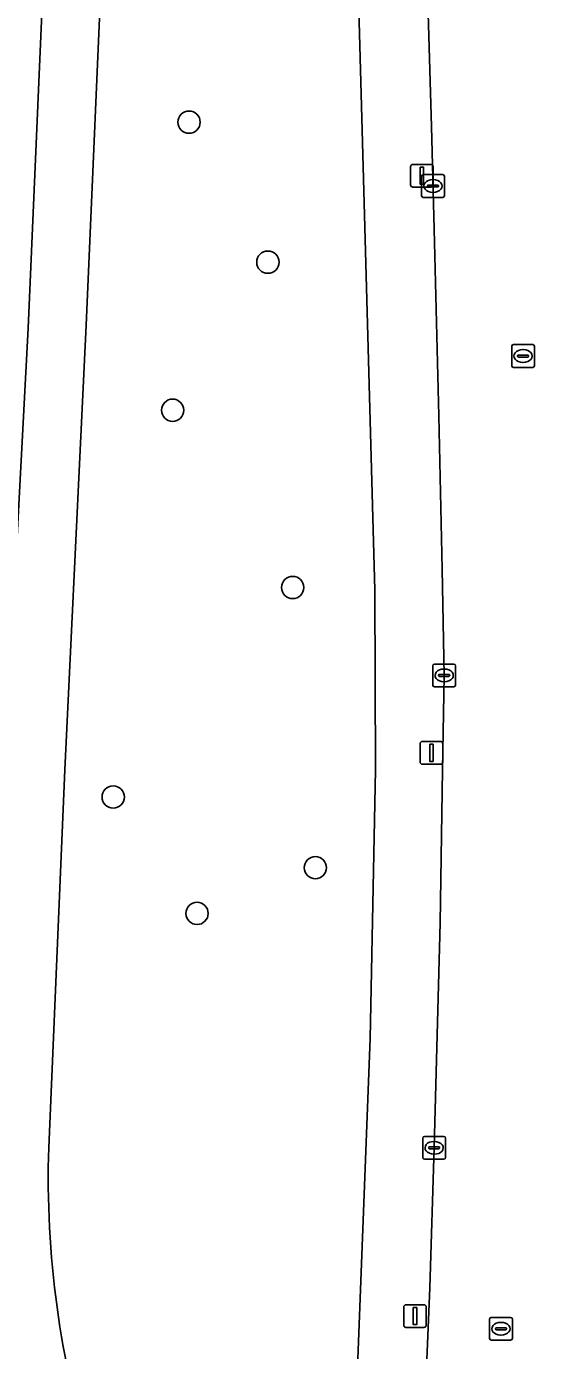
# Model space of a CAD drawing. Extents: x 161258 to 161838, y 380833 to 381727.
# Drawn here: x 161547.1 to 161569.4, y 381224.5 to 381282.7 of the extents above; entities that cross this region are included whole.
import ezdxf

# ---------------------------------------------------------------- set-up
doc = ezdxf.new("R2010")
doc.units = 0
for name, color, linetype in [('IMGEO_Boom', 7, 'Continuous'), ('IMGEO_Groenvoorziening', 7, 'Continuous'), ('IMGEO_Kolk', 7, 'Continuous'), ('IMGEO_Lichtmast', 7, 'Continuous'), ('IMGEO_Rijbaan_lokaal_open', 7, 'Continuous'), ('IMGEO_Rioolput', 7, 'Continuous'), ('IMGEO_Voetpad_gesloten', 7, 'Continuous'), ('IMGEO_Voetpad_open', 7, 'Continuous')]:
    doc.layers.add(name, color=color, linetype=linetype)

msp = doc.modelspace()

# ---------------------------------------------------------------- linework, layer by layer
at = {"layer": 'IMGEO_Boom'}
for centre in [(161554.214, 381278.459), (161557.673, 381272.309), (161553.493, 381265.802), (161558.763, 381258.012), (161550.883, 381248.803), (161559.757, 381245.7), (161554.565, 381243.69)]:
    msp.add_circle(centre, 0.489, dxfattribs=at)
at = {"layer": 'IMGEO_Groenvoorziening'}
for points in [[(161553.579, 381215.917), (161561.286, 381215.348), (161561.314, 381216.115), (161562.157, 381238.191), (161562.402, 381250), (161562.371, 381257.897), (161560.891, 381311.609), (161559.948, 381322.649), (161558.505, 381331.099), (161552.138, 381329.503), (161552.025, 381323.171), (161549.695, 381269.54), (161548.757, 381250), (161548.051, 381233.4)], [(161545.424, 381233.206), (161546.121, 381250), (161547.153, 381269.408), (161549.398, 381321.418), (161549.623, 381327.498)]]:
    msp.add_lwpolyline(points, dxfattribs=at)
msp.add_arc((161591.083, 381232.143), 43.05, 178.32647, 197.03757, dxfattribs=at)
at = {"layer": 'IMGEO_Kolk'}
for p, q in [((161564.419, 381275.229), (161564.419, 381276.081)), ((161564.494, 381276.155), (161565.346, 381276.155)), ((161565.42, 381276.081), (161565.42, 381275.229)), ((161564.678, 381275.649), (161564.678, 381275.661)), ((161565.116, 381275.612), (161564.718, 381275.612)), ((161564.721, 381275.698), (161565.119, 381275.698)), ((161564.93, 381275.375), (161564.905, 381275.375)), ((161564.907, 381275.935), (161564.932, 381275.935)), ((161565.162, 381275.661), (161565.162, 381275.649)), ((161565.346, 381275.155), (161564.494, 381275.155)), ((161564.91, 381253.724), (161564.91, 381254.576)), ((161564.985, 381254.65), (161565.837, 381254.65)), ((161565.398, 381254.43), (161565.423, 381254.43)), ((161565.911, 381254.576), (161565.911, 381253.724)), ((161565.169, 381254.144), (161565.169, 381254.156)), ((161565.607, 381254.107), (161565.209, 381254.107)), ((161565.212, 381254.193), (161565.61, 381254.193)), ((161565.421, 381253.87), (161565.396, 381253.87)), ((161565.653, 381254.156), (161565.653, 381254.144)), ((161565.837, 381253.65), (161564.985, 381253.65)), ((161564.471, 381232.964), (161564.471, 381233.816)), ((161564.546, 381233.89), (161565.398, 381233.89)), ((161564.959, 381233.67), (161564.984, 381233.67)), ((161565.472, 381233.816), (161565.472, 381232.964)), ((161565.398, 381232.89), (161564.546, 381232.89)), ((161564.73, 381233.384), (161564.73, 381233.396)), ((161565.168, 381233.347), (161564.77, 381233.347)), ((161564.773, 381233.433), (161565.171, 381233.433)), ((161564.982, 381233.11), (161564.957, 381233.11)), ((161565.214, 381233.396), (161565.214, 381233.384))]:
    msp.add_line(p, q, dxfattribs=at)
for points in [[(161564.419, 381275.229), (161564.419, 381276.081)], [(161564.494, 381276.155), (161565.346, 381276.155)], [(161565.42, 381276.081), (161565.42, 381275.229)], [(161565.346, 381275.155), (161564.494, 381275.155)], [(161564.91, 381253.724), (161564.91, 381254.576)], [(161564.985, 381254.65), (161565.837, 381254.65)], [(161565.911, 381254.576), (161565.911, 381253.724)], [(161565.837, 381253.65), (161564.985, 381253.65)], [(161564.471, 381232.964), (161564.471, 381233.816)], [(161564.546, 381233.89), (161565.398, 381233.89)], [(161565.472, 381233.816), (161565.472, 381232.964)], [(161565.398, 381232.89), (161564.546, 381232.89)]]:
    msp.add_lwpolyline(points, dxfattribs=at)
for centre, radius, start, end in [((161564.496, 381276.079), 0.0765, 91.55205, 178.44795), ((161564.496, 381276.079), 0.0765, 91.55205, 178.44795), ((161565.344, 381276.079), 0.0765, 1.55205, 88.44795), ((161565.344, 381276.079), 0.0765, 1.55205, 88.44795), ((161564.718, 381275.658), 0.0403, 85.87752, 175.75265), ((161564.715, 381275.648), 0.0366, 178.93798, 274.71019), ((161565.119, 381275.655), 0.043, 264.86636, 352.45326), ((161565.123, 381275.66), 0.0386, 1.73085, 96.63898), ((161564.496, 381275.231), 0.0765, 181.55205, 268.44795), ((161564.496, 381275.231), 0.0765, 181.55205, 268.44795), ((161565.344, 381275.231), 0.0765, 271.55205, 358.44795), ((161565.344, 381275.231), 0.0765, 271.55205, 358.44795), ((161564.987, 381254.574), 0.0765, 91.55205, 178.44795), ((161564.987, 381254.574), 0.0765, 91.55205, 178.44795), ((161565.835, 381254.574), 0.0765, 1.55205, 88.44795), ((161565.835, 381254.574), 0.0765, 1.55205, 88.44795), ((161565.209, 381254.153), 0.0403, 85.87752, 175.75265), ((161565.206, 381254.143), 0.0366, 178.93798, 274.71019), ((161565.61, 381254.15), 0.043, 264.86636, 352.45326), ((161565.614, 381254.155), 0.0386, 1.73085, 96.63898), ((161564.987, 381253.726), 0.0765, 181.55205, 268.44795), ((161564.987, 381253.726), 0.0765, 181.55205, 268.44795), ((161565.835, 381253.726), 0.0765, 271.55205, 358.44795), ((161565.835, 381253.726), 0.0765, 271.55205, 358.44795), ((161564.548, 381233.814), 0.0765, 91.55205, 178.44795), ((161564.548, 381233.814), 0.0765, 91.55205, 178.44795), ((161565.396, 381233.814), 0.0765, 1.55205, 88.44795), ((161565.396, 381233.814), 0.0765, 1.55205, 88.44795), ((161564.548, 381232.966), 0.0765, 181.55205, 268.44795), ((161564.548, 381232.966), 0.0765, 181.55205, 268.44795), ((161564.77, 381233.393), 0.0403, 85.87752, 175.75265), ((161564.767, 381233.383), 0.0366, 178.93798, 274.71019), ((161565.171, 381233.39), 0.043, 264.86636, 352.45326), ((161565.175, 381233.395), 0.0386, 1.73085, 96.63898), ((161565.396, 381232.966), 0.0765, 271.55205, 358.44795), ((161565.396, 381232.966), 0.0765, 271.55205, 358.44795)]:
    msp.add_arc(centre, radius, start, end, dxfattribs=at)
for centre, major_axis, ratio, start_param, end_param in [((161564.906, 381275.655), (-0.387, 0.002), 0.722429, 4.712389, 7.853982), ((161564.931, 381275.655), (-0.39, 0.002), 0.717154, 1.570796, 4.712389), ((161565.397, 381254.15), (-0.387, 0.002), 0.722429, 4.712389, 7.853982), ((161565.422, 381254.15), (-0.39, 0.002), 0.717154, 1.570796, 4.712389), ((161564.958, 381233.39), (-0.387, 0.002), 0.722429, 4.712389, 7.853982), ((161564.983, 381233.39), (-0.39, 0.002), 0.717154, 1.570796, 4.712389)]:
    msp.add_ellipse(centre, major_axis=major_axis, ratio=ratio, start_param=start_param, end_param=end_param, dxfattribs=at)
at = {"layer": 'IMGEO_Lichtmast'}
for p, q in [((161564.038, 381276.605), (161564.828, 381276.605)), ((161564.828, 381276.605), (161564.038, 381276.605)), ((161563.938, 381275.705), (161563.938, 381276.505)), ((161563.938, 381276.505), (161563.938, 381275.705)), ((161564.928, 381276.505), (161564.928, 381275.705)), ((161564.928, 381275.705), (161564.928, 381276.505)), ((161564.828, 381275.605), (161564.038, 381275.605)), ((161564.038, 381275.605), (161564.828, 381275.605)), ((161564.356, 381250.346), (161564.356, 381251.146)), ((161564.356, 381251.146), (161564.356, 381250.346)), ((161564.456, 381251.246), (161565.246, 381251.246)), ((161565.246, 381251.246), (161564.456, 381251.246)), ((161565.346, 381251.146), (161565.346, 381250.346)), ((161565.346, 381250.346), (161565.346, 381251.146)), ((161565.246, 381250.246), (161564.456, 381250.246)), ((161564.456, 381250.246), (161565.246, 381250.246)), ((161563.734, 381226.497), (161564.524, 381226.497)), ((161564.524, 381226.497), (161563.734, 381226.497)), ((161563.634, 381225.597), (161563.634, 381226.397)), ((161563.634, 381226.397), (161563.634, 381225.597)), ((161564.624, 381226.397), (161564.624, 381225.597)), ((161564.624, 381225.597), (161564.624, 381226.397)), ((161564.524, 381225.497), (161563.734, 381225.497)), ((161563.734, 381225.497), (161564.524, 381225.497))]:
    msp.add_line(p, q, dxfattribs=at)
for points in [[(161564.358, 381276.48), (161564.508, 381276.48), (161564.508, 381275.73), (161564.358, 381275.73), (161564.358, 381276.48)], [(161564.776, 381251.121), (161564.926, 381251.121), (161564.926, 381250.371), (161564.776, 381250.371), (161564.776, 381251.121)], [(161564.054, 381226.372), (161564.204, 381226.372), (161564.204, 381225.622), (161564.054, 381225.622), (161564.054, 381226.372)]]:
    msp.add_lwpolyline(points, dxfattribs=at)
for centre, start, end in [((161564.038, 381276.505), 90, 180), ((161564.038, 381276.505), 90, 180), ((161564.828, 381276.505), 0, 90), ((161564.828, 381276.505), 360, 90), ((161564.038, 381275.705), 180, 270), ((161564.038, 381275.705), 180, 270), ((161564.828, 381275.705), 270, 0), ((161564.828, 381275.705), 270, 0), ((161564.456, 381251.146), 90, 180), ((161564.456, 381251.146), 90, 180), ((161565.246, 381251.146), 0, 90), ((161565.246, 381251.146), 360, 90), ((161564.456, 381250.346), 180, 270), ((161564.456, 381250.346), 180, 270), ((161565.246, 381250.346), 270, 0), ((161565.246, 381250.346), 270, 0), ((161563.734, 381226.397), 90, 180), ((161563.734, 381226.397), 90, 180), ((161564.524, 381226.397), 0, 90), ((161564.524, 381226.397), 360, 90), ((161563.734, 381225.597), 180, 270), ((161563.734, 381225.597), 180, 270), ((161564.524, 381225.597), 270, 0), ((161564.524, 381225.597), 270, 0)]:
    msp.add_arc(centre, 0.1, start, end, dxfattribs=at)
at = {"layer": 'IMGEO_Rijbaan_lokaal_open'}
msp.add_lwpolyline([(161563.689, 381317.669), (161563.992, 381307.722), (161564.285, 381299.662), (161564.523, 381289.706), (161564.858, 381278.272), (161564.966, 381273.754), (161565.177, 381265.56), (161565.325, 381258.823), (161565.412, 381254.146), (161565.337, 381250), (161565.241, 381243.283), (161564.974, 381233.421), (161564.784, 381227.236), (161564.503, 381220.58)], dxfattribs=at)
at = {"layer": 'IMGEO_Rioolput'}
for p, q in [((161568.374, 381267.758), (161568.374, 381268.61)), ((161568.449, 381268.684), (161569.301, 381268.684)), ((161568.862, 381268.464), (161568.887, 381268.464)), ((161569.375, 381268.61), (161569.375, 381267.758)), ((161568.633, 381268.178), (161568.633, 381268.19)), ((161569.071, 381268.141), (161568.673, 381268.141)), ((161568.676, 381268.227), (161569.074, 381268.227)), ((161568.885, 381267.904), (161568.86, 381267.904)), ((161569.117, 381268.19), (161569.117, 381268.178)), ((161569.301, 381267.684), (161568.449, 381267.684)), ((161567.477, 381225.939), (161568.329, 381225.939)), ((161567.402, 381225.013), (161567.402, 381225.865)), ((161567.661, 381225.433), (161567.661, 381225.445)), ((161568.099, 381225.396), (161567.701, 381225.396)), ((161567.704, 381225.482), (161568.102, 381225.482)), ((161567.89, 381225.719), (161567.915, 381225.719)), ((161568.145, 381225.445), (161568.145, 381225.433)), ((161568.403, 381225.865), (161568.403, 381225.013)), ((161568.329, 381224.939), (161567.477, 381224.939)), ((161567.913, 381225.159), (161567.888, 381225.159))]:
    msp.add_line(p, q, dxfattribs=at)
for points in [[(161568.374, 381267.758), (161568.374, 381268.61)], [(161568.449, 381268.684), (161569.301, 381268.684)], [(161569.375, 381268.61), (161569.375, 381267.758)], [(161569.301, 381267.684), (161568.449, 381267.684)], [(161567.477, 381225.939), (161568.329, 381225.939)], [(161567.402, 381225.013), (161567.402, 381225.865)], [(161568.403, 381225.865), (161568.403, 381225.013)], [(161568.329, 381224.939), (161567.477, 381224.939)]]:
    msp.add_lwpolyline(points, dxfattribs=at)
for centre, radius, start, end in [((161568.451, 381268.608), 0.0765, 91.55205, 178.44795), ((161568.451, 381268.608), 0.0765, 91.55205, 178.44795), ((161569.299, 381268.608), 0.0765, 1.55205, 88.44795), ((161569.299, 381268.608), 0.0765, 1.55205, 88.44795), ((161568.673, 381268.187), 0.0403, 85.87752, 175.75265), ((161568.67, 381268.177), 0.0366, 178.93798, 274.71019), ((161569.074, 381268.184), 0.043, 264.86636, 352.45326), ((161569.078, 381268.189), 0.0386, 1.73085, 96.63898), ((161568.451, 381267.76), 0.0765, 181.55205, 268.44795), ((161568.451, 381267.76), 0.0765, 181.55205, 268.44795), ((161569.299, 381267.76), 0.0765, 271.55205, 358.44795), ((161569.299, 381267.76), 0.0765, 271.55205, 358.44795), ((161567.479, 381225.863), 0.0765, 91.55205, 178.44795), ((161567.479, 381225.863), 0.0765, 91.55205, 178.44795), ((161568.327, 381225.863), 0.0765, 1.55205, 88.44795), ((161568.327, 381225.863), 0.0765, 1.55205, 88.44795), ((161567.701, 381225.442), 0.0403, 85.87752, 175.75265), ((161567.698, 381225.432), 0.0366, 178.93798, 274.71019), ((161568.102, 381225.439), 0.043, 264.86636, 352.45326), ((161568.106, 381225.444), 0.0386, 1.73085, 96.63898), ((161567.479, 381225.015), 0.0765, 181.55205, 268.44795), ((161567.479, 381225.015), 0.0765, 181.55205, 268.44795), ((161568.327, 381225.015), 0.0765, 271.55205, 358.44795), ((161568.327, 381225.015), 0.0765, 271.55205, 358.44795)]:
    msp.add_arc(centre, radius, start, end, dxfattribs=at)
for centre, major_axis, ratio, start_param, end_param in [((161568.861, 381268.184), (-0.387, 0.002), 0.722429, 4.712389, 7.853982), ((161568.886, 381268.184), (-0.39, 0.002), 0.717154, 1.570796, 4.712389), ((161567.889, 381225.439), (-0.387, 0.002), 0.722429, 4.712389, 7.853982), ((161567.914, 381225.439), (-0.39, 0.002), 0.717154, 1.570796, 4.712389)]:
    msp.add_ellipse(centre, major_axis=major_axis, ratio=ratio, start_param=start_param, end_param=end_param, dxfattribs=at)
at = {"layer": 'IMGEO_Voetpad_gesloten'}
for points in [[(161549.695, 381269.54), (161552.025, 381323.171), (161552.138, 381329.503), (161558.505, 381331.099), (161557.953, 381333.585), (161551.665, 381331.955), (161547.061, 381338.423)], [(161549.623, 381327.498), (161549.398, 381321.418), (161547.153, 381269.408), (161546.121, 381250), (161545.424, 381233.206)], [(161548.051, 381233.4), (161548.757, 381250), (161549.695, 381269.54)]]:
    msp.add_lwpolyline(points, dxfattribs=at)
msp.add_arc((161591.083, 381232.143), 43.05, 178.32647, 197.03757, dxfattribs=at)
at = {"layer": 'IMGEO_Voetpad_open'}
for points in [[(161552.797, 381350.589), (161554.804, 381344.789), (161557.953, 381333.585), (161558.505, 381331.099), (161559.948, 381322.649), (161560.891, 381311.609), (161562.371, 381257.897), (161562.402, 381250), (161562.157, 381238.191), (161561.314, 381216.115), (161561.286, 381215.348), (161561.199, 381212.989), (161561.183, 381212.553), (161560.87, 381203.99), (161560.54, 381195.569), (161560.289, 381187.309), (161560.131, 381179.362), (161560.133, 381176.238), (161563.163, 381176.176), (161563.158, 381177.603)], [(161565.241, 381243.283), (161565.337, 381250), (161565.412, 381254.146), (161565.325, 381258.823), (161565.177, 381265.56), (161564.966, 381273.754), (161564.858, 381278.272), (161564.523, 381289.706), (161564.285, 381299.662), (161563.992, 381307.722), (161563.689, 381317.669)], [(161563.592, 381197.244), (161563.65, 381198.628), (161564.015, 381207.296), (161564.179, 381213.576), (161564.503, 381220.58), (161564.784, 381227.236), (161564.974, 381233.421), (161565.241, 381243.283)]]:
    msp.add_lwpolyline(points, dxfattribs=at)

doc.saveas('drawing.dxf')
